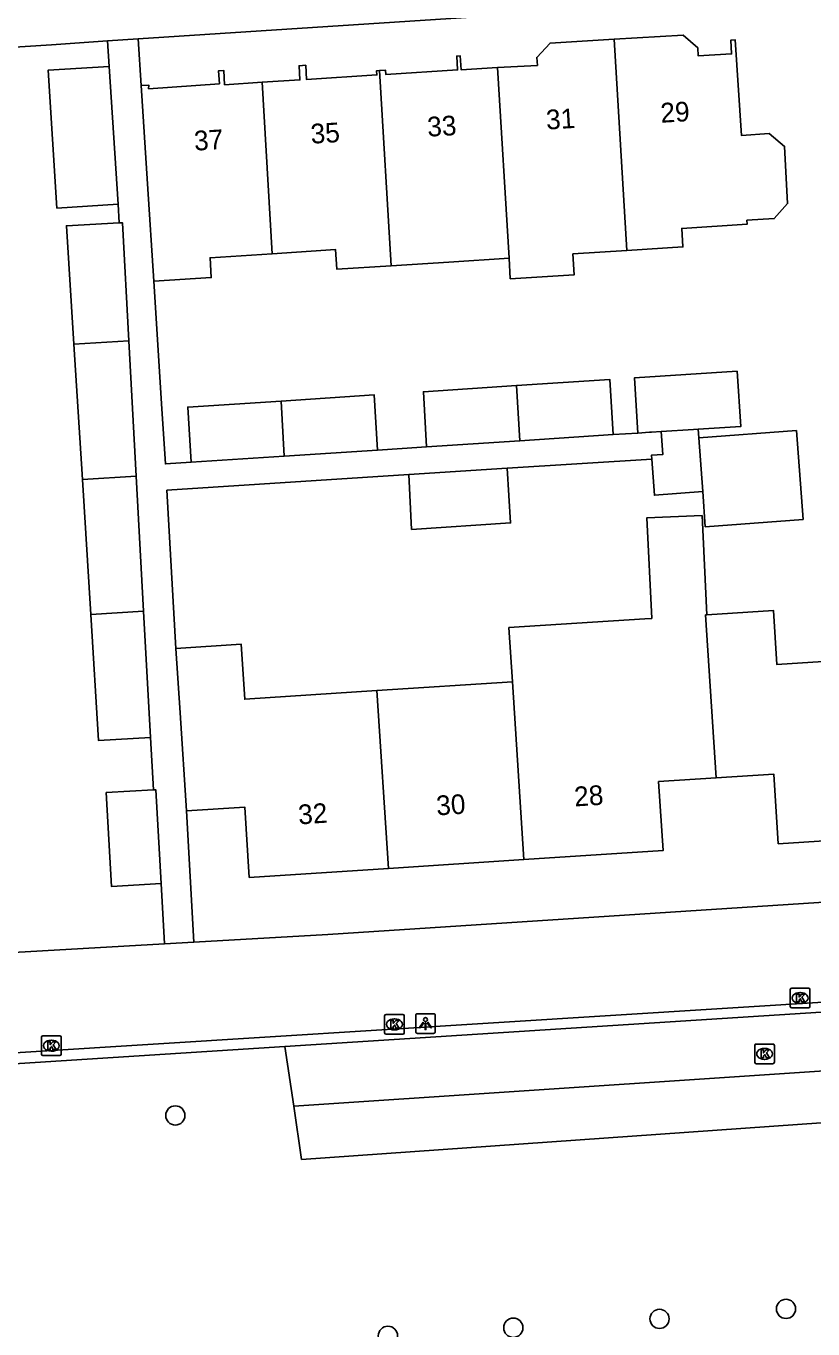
# Model space of a CAD drawing. Extents: x 159689 to 160786, y 387323 to 388339.
# Drawn here: x 160574.1 to 160614.1, y 388039.3 to 388105.4 of the extents above; entities that cross this region are included whole.
import ezdxf

# ---------------------------------------------------------------- set-up
doc = ezdxf.new("R2010")
doc.units = 0
for name, color, linetype in [('IMGEO_Boom', 7, 'Continuous'), ('IMGEO_Groenvoorziening', 7, 'Continuous'), ('IMGEO_Kolk', 7, 'Continuous'), ('IMGEO_Lichtpunt', 7, 'Continuous'), ('IMGEO_Muur', 7, 'Continuous'), ('IMGEO_Pand', 7, 'Continuous'), ('IMGEO_Pand_nummerreeks', 7, 'Continuous'), ('IMGEO_Rijbaan_lokaal_open', 7, 'Continuous'), ('IMGEO_Voetpad_open', 7, 'Continuous')]:
    doc.layers.add(name, color=color, linetype=linetype)

msp = doc.modelspace()

# ---------------------------------------------------------------- linework, layer by layer
at = {"layer": 'IMGEO_Boom'}
for centre in [(160581.689, 388050.096), (160606.302, 388039.763), (160612.732, 388040.27), (160598.868, 388039.313), (160592.495, 388038.902)]:
    msp.add_circle(centre, 0.489, dxfattribs=at)
at = {"layer": 'IMGEO_Groenvoorziening'}
for points in [[(160587.261, 388053.594), (160587.709, 388050.568)], [(160587.709, 388050.568), (160621.574, 388052.82)], [(160587.709, 388050.568), (160588.11, 388047.862), (160621.722, 388050.22)]]:
    msp.add_lwpolyline(points, dxfattribs=at)
at = {"layer": 'IMGEO_Kolk'}
for p, q in [((160612.948, 388055.632), (160612.948, 388056.484)), ((160613.023, 388056.558), (160613.875, 388056.558)), ((160613.436, 388056.338), (160613.461, 388056.338)), ((160613.949, 388056.484), (160613.949, 388055.632)), ((160613.875, 388055.558), (160613.023, 388055.558)), ((160613.459, 388055.778), (160613.434, 388055.778)), ((160592.326, 388054.295), (160592.326, 388055.147)), ((160592.401, 388055.221), (160593.253, 388055.221)), ((160592.814, 388055.001), (160592.839, 388055.001)), ((160593.327, 388055.147), (160593.327, 388054.295)), ((160574.958, 388054.138), (160575.81, 388054.138)), ((160593.253, 388054.221), (160592.401, 388054.221)), ((160592.837, 388054.441), (160592.812, 388054.441)), ((160574.883, 388053.212), (160574.883, 388054.064)), ((160575.371, 388053.918), (160575.396, 388053.918)), ((160575.884, 388054.064), (160575.884, 388053.212)), ((160611.141, 388052.798), (160611.141, 388053.65)), ((160611.216, 388053.724), (160612.068, 388053.724)), ((160611.629, 388053.504), (160611.654, 388053.504)), ((160612.142, 388053.65), (160612.142, 388052.798)), ((160575.81, 388053.138), (160574.958, 388053.138)), ((160575.394, 388053.358), (160575.369, 388053.358)), ((160611.652, 388052.944), (160611.627, 388052.944)), ((160612.068, 388052.724), (160611.216, 388052.724))]:
    msp.add_line(p, q, dxfattribs=at)
for points in [[(160612.948, 388055.632), (160612.948, 388056.484)], [(160613.023, 388056.558), (160613.875, 388056.558)], [(160613.269, 388056.258), (160613.392, 388056.258), (160613.392, 388056.107), (160613.522, 388056.258), (160613.686, 388056.258), (160613.54, 388056.107), (160613.693, 388055.858), (160613.541, 388055.858), (160613.456, 388056.022), (160613.392, 388055.955), (160613.392, 388055.858), (160613.269, 388055.858), (160613.269, 388056.258)], [(160613.949, 388056.484), (160613.949, 388055.632)], [(160613.875, 388055.558), (160613.023, 388055.558)], [(160592.326, 388054.295), (160592.326, 388055.147)], [(160592.401, 388055.221), (160593.253, 388055.221)], [(160592.647, 388054.921), (160592.77, 388054.921), (160592.77, 388054.77), (160592.9, 388054.921), (160593.064, 388054.921), (160592.918, 388054.77), (160593.071, 388054.521), (160592.919, 388054.521), (160592.834, 388054.685), (160592.77, 388054.618), (160592.77, 388054.521), (160592.647, 388054.521), (160592.647, 388054.921)], [(160593.327, 388055.147), (160593.327, 388054.295)], [(160574.958, 388054.138), (160575.81, 388054.138)], [(160593.253, 388054.221), (160592.401, 388054.221)], [(160574.883, 388053.212), (160574.883, 388054.064)], [(160575.204, 388053.838), (160575.327, 388053.838), (160575.327, 388053.687), (160575.457, 388053.838), (160575.621, 388053.838), (160575.475, 388053.687), (160575.628, 388053.438), (160575.476, 388053.438), (160575.391, 388053.602), (160575.327, 388053.535), (160575.327, 388053.438), (160575.204, 388053.438), (160575.204, 388053.838)], [(160575.884, 388054.064), (160575.884, 388053.212)], [(160611.141, 388052.798), (160611.141, 388053.65)], [(160611.216, 388053.724), (160612.068, 388053.724)], [(160612.142, 388053.65), (160612.142, 388052.798)], [(160575.81, 388053.138), (160574.958, 388053.138)], [(160611.462, 388053.424), (160611.585, 388053.424), (160611.585, 388053.273), (160611.715, 388053.424), (160611.879, 388053.424), (160611.733, 388053.273), (160611.886, 388053.024), (160611.734, 388053.024), (160611.649, 388053.188), (160611.585, 388053.121), (160611.585, 388053.024), (160611.462, 388053.024), (160611.462, 388053.424)], [(160612.068, 388052.724), (160611.216, 388052.724)]]:
    msp.add_lwpolyline(points, dxfattribs=at)
for centre, start, end in [((160613.025, 388056.482), 91.55205, 178.44795), ((160613.025, 388056.482), 91.55205, 178.44795), ((160613.873, 388056.482), 1.55205, 88.44795), ((160613.873, 388056.482), 1.55205, 88.44795), ((160613.025, 388055.634), 181.55205, 268.44795), ((160613.025, 388055.634), 181.55205, 268.44795), ((160613.873, 388055.634), 271.55205, 358.44795), ((160613.873, 388055.634), 271.55205, 358.44795), ((160592.403, 388055.145), 91.55205, 178.44795), ((160592.403, 388055.145), 91.55205, 178.44795), ((160593.251, 388055.145), 1.55205, 88.44795), ((160593.251, 388055.145), 1.55205, 88.44795), ((160574.96, 388054.062), 91.55205, 178.44795), ((160574.96, 388054.062), 91.55205, 178.44795), ((160575.808, 388054.062), 1.55205, 88.44795), ((160575.808, 388054.062), 1.55205, 88.44795), ((160592.403, 388054.297), 181.55205, 268.44795), ((160592.403, 388054.297), 181.55205, 268.44795), ((160593.251, 388054.297), 271.55205, 358.44795), ((160593.251, 388054.297), 271.55205, 358.44795), ((160611.218, 388053.648), 91.55205, 178.44795), ((160611.218, 388053.648), 91.55205, 178.44795), ((160612.066, 388053.648), 1.55205, 88.44795), ((160612.066, 388053.648), 1.55205, 88.44795), ((160574.96, 388053.214), 181.55205, 268.44795), ((160574.96, 388053.214), 181.55205, 268.44795), ((160575.808, 388053.214), 271.55205, 358.44795), ((160575.808, 388053.214), 271.55205, 358.44795), ((160611.218, 388052.8), 181.55205, 268.44795), ((160611.218, 388052.8), 181.55205, 268.44795), ((160612.066, 388052.8), 271.55205, 358.44795), ((160612.066, 388052.8), 271.55205, 358.44795)]:
    msp.add_arc(centre, 0.0765, start, end, dxfattribs=at)
for centre, major_axis, ratio, start_param, end_param in [((160613.435, 388056.058), (-0.387, 0.002), 0.722429, 4.712389, 7.853982), ((160613.46, 388056.058), (-0.39, 0.002), 0.717154, 1.570796, 4.712389), ((160592.813, 388054.721), (-0.387, 0.002), 0.722429, 4.712389, 7.853982), ((160592.838, 388054.721), (-0.39, 0.002), 0.717154, 1.570796, 4.712389), ((160575.37, 388053.638), (-0.387, 0.002), 0.722429, 4.712389, 7.853982), ((160575.395, 388053.638), (-0.39, 0.002), 0.717154, 1.570796, 4.712389), ((160611.628, 388053.224), (-0.387, 0.002), 0.722429, 4.712389, 7.853982), ((160611.653, 388053.224), (-0.39, 0.002), 0.717154, 1.570796, 4.712389)]:
    msp.add_ellipse(centre, major_axis=major_axis, ratio=ratio, start_param=start_param, end_param=end_param, dxfattribs=at)
at = {"layer": 'IMGEO_Lichtpunt'}
for p, q in [((160593.906, 388055.166), (160593.906, 388054.359)), ((160593.906, 388055.166), (160593.906, 388054.359)), ((160594.808, 388055.261), (160594, 388055.261)), ((160594.808, 388055.261), (160594, 388055.261)), ((160594.902, 388054.359), (160594.902, 388055.166)), ((160594.902, 388054.359), (160594.902, 388055.166)), ((160594, 388054.265), (160594.808, 388054.265)), ((160594, 388054.265), (160594.808, 388054.265))]:
    msp.add_line(p, q, dxfattribs=at)
for points in [[(160594.28, 388054.83), (160594.319, 388054.802), (160594.131, 388054.54), (160594.093, 388054.567), (160594.28, 388054.83)], [(160594.382, 388054.782), (160594.429, 388054.782), (160594.429, 388054.46), (160594.382, 388054.46), (160594.382, 388054.782)], [(160594.492, 388054.802), (160594.53, 388054.829), (160594.717, 388054.567), (160594.678, 388054.539), (160594.492, 388054.802)]]:
    msp.add_lwpolyline(points, dxfattribs=at)
msp.add_circle((160594.405, 388054.964), 0.0994, dxfattribs=at)
for centre, start, end in [((160594, 388055.166), 90, 180), ((160594, 388055.166), 90, 180), ((160594.808, 388055.166), 0, 90), ((160594.808, 388055.166), 0, 90), ((160594, 388054.359), 180, 270), ((160594, 388054.359), 180, 270), ((160594.808, 388054.359), 270, 0), ((160594.808, 388054.359), 270, 360)]:
    msp.add_arc(centre, 0.0946, start, end, dxfattribs=at)
at = {"layer": 'IMGEO_Muur'}
msp.add_lwpolyline([(160563.578, 388103.724), (160575.4, 388104.48)], dxfattribs=at)
at = {"layer": 'IMGEO_Pand'}
for points in [[(160598.073, 388103.321), (160600.095, 388103.423), (160600.062, 388103.833), (160600.74, 388104.565), (160603.997, 388104.76)], [(160603.997, 388104.76), (160607.508, 388104.97), (160608.247, 388104.322), (160608.271, 388103.912), (160609.968, 388104.013), (160609.923, 388104.709), (160610.148, 388104.724), (160610.461, 388099.874), (160611.881, 388099.965), (160612.661, 388099.313), (160612.811, 388096.407), (160612.135, 388095.649), (160610.74, 388095.559), (160610.753, 388095.363), (160607.434, 388095.148), (160607.495, 388094.212), (160604.638, 388094.027)], [(160603.997, 388104.76), (160604.638, 388094.027)], [(160592.072, 388103.163), (160592.375, 388103.182), (160592.389, 388102.963), (160596.036, 388103.199), (160595.991, 388103.898), (160596.173, 388103.909), (160596.219, 388103.201), (160598.073, 388103.321)], [(160578.78, 388096.381), (160575.672, 388096.18), (160575.22, 388103.179), (160578.328, 388103.38)], [(160578.328, 388103.38), (160578.78, 388096.381)], [(160579.957, 388102.402), (160580.34, 388102.427), (160580.332, 388102.242), (160583.927, 388102.496), (160583.884, 388103.156), (160584.148, 388103.173), (160584.195, 388102.445), (160586.097, 388102.568)], [(160586.097, 388102.568), (160588.024, 388102.693), (160587.978, 388103.41), (160588.315, 388103.432), (160588.362, 388102.71), (160591.933, 388102.941), (160591.92, 388103.153), (160592.072, 388103.163)], [(160592.072, 388103.163), (160592.662, 388093.25)], [(160598.65, 388093.638), (160598.073, 388103.321)], [(160586.616, 388093.863), (160586.097, 388102.568)], [(160580.6, 388092.464), (160580.28, 388097.413), (160579.957, 388102.402)], [(160578.834, 388095.429), (160576.15, 388095.282), (160576.522, 388089.262)], [(160579.326, 388089.439), (160578.998, 388095.438), (160578.834, 388095.429)], [(160586.616, 388093.863), (160583.452, 388093.658), (160583.517, 388092.653), (160580.6, 388092.464)], [(160592.662, 388093.25), (160589.902, 388093.072), (160589.838, 388094.071), (160586.616, 388093.863)], [(160604.638, 388094.027), (160601.898, 388093.85), (160601.961, 388092.787), (160598.713, 388092.593), (160598.65, 388093.638)], [(160598.65, 388093.638), (160595.595, 388093.44), (160592.662, 388093.25)], [(160576.522, 388089.262), (160579.326, 388089.439)], [(160576.975, 388082.4), (160576.522, 388089.262)], [(160579.701, 388082.571), (160579.326, 388089.439)], [(160608.259, 388084.953), (160610.429, 388085.08), (160610.246, 388087.894), (160605.024, 388087.554), (160605.191, 388084.755)], [(160603.943, 388084.674), (160603.776, 388087.473), (160599.036, 388087.163)], [(160591.969, 388083.893), (160591.802, 388086.692), (160587.062, 388086.382)], [(160599.036, 388087.163), (160594.296, 388086.854), (160594.463, 388084.055)], [(160599.036, 388087.163), (160599.203, 388084.364)], [(160587.062, 388086.382), (160582.322, 388086.073), (160582.489, 388083.274)], [(160587.229, 388083.584), (160587.062, 388086.382)], [(160599.203, 388084.364), (160603.943, 388084.674)], [(160605.191, 388084.755), (160605.794, 388084.794), (160605.902, 388084.801), (160606.39, 388084.833)], [(160606.39, 388084.833), (160606.477, 388083.67), (160605.892, 388083.626), (160605.907, 388083.426), (160605.907, 388083.424)], [(160608.259, 388084.953), (160608.034, 388084.94), (160606.39, 388084.833)], [(160608.292, 388084.505), (160608.259, 388084.953)], [(160608.496, 388081.78), (160608.63, 388079.997), (160613.601, 388080.369), (160613.263, 388084.876), (160608.292, 388084.505)], [(160591.969, 388083.893), (160587.229, 388083.584)], [(160599.203, 388084.364), (160594.463, 388084.055)], [(160608.496, 388081.78), (160608.292, 388084.505)], [(160582.489, 388083.274), (160587.229, 388083.584)], [(160605.907, 388083.424), (160606.043, 388081.597), (160608.496, 388081.78)], [(160579.701, 388082.571), (160576.975, 388082.4)], [(160580.076, 388075.701), (160579.701, 388082.571)], [(160593.563, 388082.646), (160598.55, 388082.974)], [(160598.55, 388082.974), (160598.734, 388080.188), (160593.696, 388079.857), (160593.563, 388082.646)], [(160576.975, 388082.4), (160577.399, 388075.532)], [(160598.823, 388072.121), (160598.644, 388074.872), (160605.549, 388075.32), (160605.905, 388075.343), (160605.656, 388080.444), (160608.465, 388080.565), (160608.705, 388075.525)], [(160580.076, 388075.701), (160577.399, 388075.532)], [(160577.399, 388075.532), (160577.774, 388069.142), (160580.426, 388069.287)], [(160580.426, 388069.287), (160580.076, 388075.701)], [(160609.182, 388067.243), (160608.645, 388075.521), (160608.705, 388075.525)], [(160608.705, 388075.525), (160612.09, 388075.745), (160612.269, 388072.993), (160618.8, 388073.417)], [(160581.716, 388073.816), (160585.034, 388074.032), (160585.216, 388071.237), (160591.938, 388071.674)], [(160582.253, 388065.562), (160581.928, 388070.552), (160581.716, 388073.816)], [(160591.938, 388071.674), (160598.823, 388072.121)], [(160598.823, 388072.121), (160599.41, 388063.092)], [(160591.938, 388071.674), (160592.525, 388062.644)], [(160619.389, 388064.354), (160612.338, 388063.896), (160612.108, 388067.433), (160609.182, 388067.243)], [(160609.182, 388067.243), (160606.257, 388067.053), (160606.485, 388063.552), (160599.41, 388063.092)], [(160580.961, 388061.871), (160578.443, 388061.729), (160578.173, 388066.492), (160580.576, 388066.628)], [(160580.576, 388066.628), (160580.691, 388066.634), (160580.961, 388061.871)], [(160592.525, 388062.644), (160585.448, 388062.184), (160585.216, 388065.755), (160582.253, 388065.562)], [(160599.41, 388063.092), (160592.525, 388062.644)]]:
    msp.add_lwpolyline(points, dxfattribs=at)
at = {"layer": 'IMGEO_Rijbaan_lokaal_open'}
for points in [[(160557.05, 388051.747), (160557.036, 388051.97), (160557.019, 388052.243), (160621.376, 388056.271), (160621.404, 388055.78)], [(160587.261, 388053.594), (160621.404, 388055.78)], [(160564.505, 388052.136), (160587.261, 388053.594)]]:
    msp.add_lwpolyline(points, dxfattribs=at)
at = {"layer": 'IMGEO_Voetpad_open'}
for points in [[(160579.801, 388104.769), (160615.501, 388107.115)], [(160555.851, 388103.314), (160563.578, 388103.724), (160575.4, 388104.48), (160578.243, 388104.667)], [(160578.243, 388104.667), (160579.801, 388104.769)], [(160578.328, 388103.38), (160578.243, 388104.667)], [(160579.957, 388102.402), (160579.801, 388104.769)], [(160578.834, 388095.429), (160578.78, 388096.381)], [(160582.489, 388083.274), (160581.185, 388083.189), (160581.002, 388085.987), (160580.6, 388092.464)], [(160605.191, 388084.755), (160603.943, 388084.674)], [(160594.463, 388084.055), (160593.214, 388083.974), (160591.969, 388083.893)], [(160598.55, 388082.974), (160605.907, 388083.424)], [(160581.716, 388073.816), (160581.261, 388081.852), (160593.563, 388082.646)], [(160580.576, 388066.628), (160580.426, 388069.287)], [(160582.635, 388058.9), (160582.253, 388065.562)], [(160663.51, 388064.126), (160658.865, 388063.81), (160589.441, 388059.29), (160582.635, 388058.9)], [(160581.136, 388058.814), (160580.961, 388061.871)], [(160581.136, 388058.814), (160570.781, 388058.22)], [(160582.635, 388058.9), (160581.136, 388058.814)]]:
    msp.add_lwpolyline(points, dxfattribs=at)

# ---------------------------------------------------------------- texts
at = {"layer": 'IMGEO_Pand_nummerreeks'}
for s, rotation, p in [('31', 3.41984, (160600.561, 388100.165)), ('29', 3.41984, (160606.375, 388100.512)), ('35', 3.41984, (160588.594, 388099.449)), ('33', 3.41984, (160594.521, 388099.804)), ('37', 3.41984, (160582.667, 388099.095)), ('28', 3.7185, (160601.994, 388065.786)), ('30', 3.72061, (160594.981, 388065.33)), ('32', 3.72061, (160587.963, 388064.873))]:
    msp.add_text(s, height=1, rotation=rotation, dxfattribs=at).set_placement(p)

doc.saveas('drawing.dxf')
